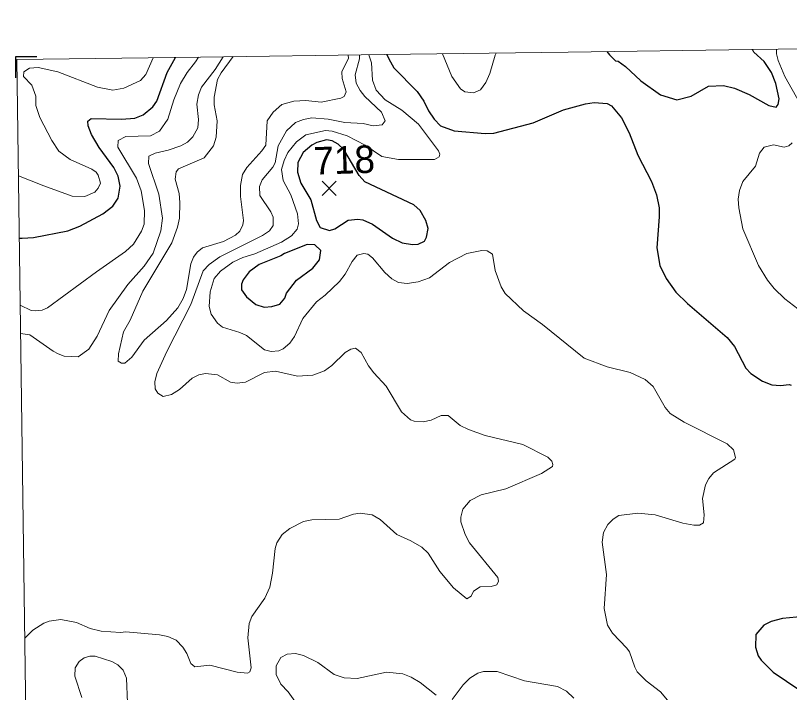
# Model space of a CAD drawing. Extents: x 265 to 291.4, y 7731.5 to 7759.6.
# Drawn here: x 264.952 to 267.199, y 7757.39 to 7759.355 of the extents above; entities that cross this region are included whole.
import ezdxf
from ezdxf.enums import TextEntityAlignment as Align

# ---------------------------------------------------------------- set-up
doc = ezdxf.new("R2010")
doc.units = 0
doc.header["$LTSCALE"] = 0.032
for name, color, linetype, lineweight in [('1', 7, 'Continuous', 25), ('2', 7, 'Continuous', 13), ('21', 7, 'Continuous', 25), ('61', 7, 'Continuous', 13), ('63', 7, 'Continuous', 25)]:
    doc.layers.add(name, color=color, linetype=linetype, lineweight=lineweight)

msp = doc.modelspace()

# ---------------------------------------------------------------- linework, layer by layer
at = {"layer": '1'}
for points in [[(266.6686, 7759.2503), (266.676, 7759.2407), (266.6935, 7759.2237), (266.7014, 7759.2221), (266.7221, 7759.207), (266.7666, 7759.1649), (266.8239, 7759.1251), (266.8716, 7759.11), (266.913, 7759.1211), (266.9639, 7759.1497), (267.0069, 7759.1521), (267.0387, 7759.1442), (267.0817, 7759.1259), (267.139, 7759.0941), (267.1596, 7759.0893), (267.166, 7759.0965), (267.1684, 7759.1132), (267.1588, 7759.1577), (267.1461, 7759.1896), (267.1254, 7759.2214), (267.0954, 7759.2489), (267.0911, 7759.256)], [(264.9632, 7758.7084), (264.9716, 7758.7083), (265.0047, 7758.7107), (265.1041, 7758.7305), (265.1391, 7758.7433), (265.2059, 7758.7791), (265.2346, 7758.8013), (265.2497, 7758.8252), (265.256, 7758.8594), (265.2504, 7758.8889), (265.2377, 7758.9143), (265.1948, 7758.9716), (265.1725, 7759.0098), (265.1629, 7759.0352), (265.1621, 7759.048), (265.1717, 7759.0559), (265.26, 7759.0543), (265.2982, 7759.0567), (265.3229, 7759.067), (265.3507, 7759.0901), (265.3626, 7759.106), (265.3928, 7759.1896), (265.4167, 7759.2333), (265.4167, 7759.2334)], [(266.0301, 7759.2417), (266.0354, 7759.2289), (266.0499, 7759.2031), (266.1175, 7759.1347), (266.1374, 7759.1068), (266.1509, 7759.0782), (266.1668, 7759.0543), (266.1859, 7759.0352), (266.2257, 7759.0201), (266.3148, 7759.0129), (266.3403, 7759.0137), (266.4548, 7759.0432), (266.5423, 7759.0813), (266.606, 7759.0988), (266.6314, 7759.102), (266.6696, 7759.0996), (266.6823, 7759.0925), (266.711, 7759.0575), (266.7332, 7759.0145), (266.7579, 7758.9493), (266.7977, 7758.8729), (266.8128, 7758.8348), (266.8199, 7758.7966), (266.8207, 7758.7711), (266.8136, 7758.6804), (266.8223, 7758.6295), (266.8406, 7758.5913), (266.8685, 7758.5516), (266.9027, 7758.5189), (267.018, 7758.4203), (267.0387, 7758.3941), (267.0721, 7758.3312), (267.0864, 7758.3161), (267.1199, 7758.2938), (267.1469, 7758.2835), (267.1724, 7758.2811), (267.1978, 7758.2843), (267.2034, 7758.2819)], [(267.2392, 7757.6105), (267.1787, 7757.6049), (267.1453, 7757.5962), (267.1238, 7757.5858), (267.1007, 7757.5588), (267.1, 7757.5222), (267.1079, 7757.4968), (267.1159, 7757.484), (267.1509, 7757.449), (267.2288, 7757.3973)]]:
    msp.add_lwpolyline(points, dxfattribs=at)
for points in [[(265.9665, 7758.8725), (265.9499, 7758.8904), (265.9049, 7758.9665), (265.889, 7758.9818), (265.8711, 7758.991), (265.855, 7758.9938), (265.8264, 7758.9867), (265.8121, 7758.9787), (265.7874, 7758.9572), (265.7715, 7758.9286), (265.7707, 7758.9), (265.7802, 7758.8682), (265.8089, 7758.8204), (265.8256, 7758.76), (265.8367, 7758.7393), (265.863, 7758.7313), (265.8789, 7758.7361), (265.9179, 7758.7608), (265.9457, 7758.7639), (265.96, 7758.7616), (265.9887, 7758.7496), (266.046, 7758.7091), (266.0746, 7758.6955), (266.1048, 7758.69), (266.1207, 7758.6916), (266.139, 7758.7003), (266.1446, 7758.7115), (266.1501, 7758.7369), (266.143, 7758.76), (266.1263, 7758.7886), (266.108, 7758.8053)], [(265.7326, 7758.6645), (265.7222, 7758.6573), (265.6593, 7758.6319), (265.6299, 7758.6112), (265.6132, 7758.5874), (265.6084, 7758.5754), (265.6084, 7758.5587), (265.6227, 7758.538), (265.6498, 7758.5165), (265.6737, 7758.5086), (265.6959, 7758.5102), (265.7198, 7758.5174), (265.7341, 7758.5349), (265.7389, 7758.5492), (265.7675, 7758.5866), (265.8153, 7758.6215), (265.8343, 7758.6454), (265.8383, 7758.6733), (265.8208, 7758.6892), (265.7986, 7758.69)]]:
    msp.add_lwpolyline(points, close=True, dxfattribs=at)
at = {"layer": '2'}
for points in [[(267.1608, 7759.257), (267.1612, 7759.2436), (267.1652, 7759.2246), (267.1851, 7759.1784), (267.2272, 7759.102)], [(264.9607, 7758.8893), (265.0341, 7758.861), (265.1168, 7758.8308), (265.1534, 7758.83), (265.1821, 7758.8419), (265.1924, 7758.8538), (265.1988, 7758.8682), (265.1924, 7758.8912), (265.186, 7758.9), (265.1733, 7758.9087), (265.1105, 7758.9366), (265.0779, 7758.9612), (265.0572, 7758.9923), (265.0229, 7759.0591), (265.011, 7759.0941), (265.011, 7759.1211), (264.9991, 7759.153), (264.9752, 7759.1784), (264.9768, 7759.1911), (264.9927, 7759.2023), (265.0182, 7759.2039), (265.0755, 7759.1911), (265.19, 7759.1466), (265.2346, 7759.1386), (265.2664, 7759.1442), (265.3149, 7759.1665), (265.3308, 7759.184), (265.352, 7759.2325)], [(265.4831, 7759.2343), (265.4748, 7759.2206), (265.4501, 7759.1896), (265.431, 7759.1577), (265.4119, 7759.11), (265.3944, 7759.0543), (265.3698, 7759.0193), (265.3443, 7759.0058), (265.2727, 7759.0034), (265.2497, 7758.9923), (265.2489, 7758.9732), (265.303, 7758.8825), (265.3173, 7758.8459), (265.3268, 7758.7886), (265.3252, 7758.7496), (265.3181, 7758.729), (265.295, 7758.6916), (265.2712, 7758.6701), (265.1868, 7758.6112), (265.0452, 7758.5062), (265.0293, 7758.4999), (265.01, 7758.4975), (264.9975, 7758.4991), (264.9658, 7758.5142)], [(264.9669, 7758.4316), (264.9937, 7758.4278), (265.0619, 7758.3805), (265.0756, 7758.3732), (265.093, 7758.3662), (265.1343, 7758.3646), (265.1646, 7758.3869), (265.1892, 7758.4243), (265.2242, 7758.4991), (265.2783, 7758.5746), (265.326, 7758.6271), (265.3515, 7758.6653), (265.3738, 7758.7298), (265.3785, 7758.7664), (265.3682, 7758.8364), (265.338, 7758.9255), (265.3396, 7758.9469), (265.3571, 7758.9557), (265.3953, 7758.9644), (265.4318, 7758.9771), (265.4509, 7758.9875), (265.4668, 7759.0026), (265.4812, 7759.0289), (265.4835, 7759.0527), (265.4788, 7759.0973), (265.4835, 7759.1243), (265.4923, 7759.1466), (265.5313, 7759.1983), (265.5546, 7759.2352)], [(265.5836, 7759.2356), (265.5488, 7759.1888), (265.5384, 7759.1689), (265.5289, 7759.118), (265.5289, 7759.0957), (265.5376, 7759.0495), (265.5345, 7759.0018), (265.5265, 7758.9764), (265.5002, 7758.9421), (265.4255, 7758.9095), (265.4183, 7758.9008), (265.4151, 7758.8801), (265.4271, 7758.8379), (265.4294, 7758.8125), (265.4279, 7758.7664), (265.4223, 7758.7409), (265.4056, 7758.6948), (265.3213, 7758.5548), (265.2847, 7758.4704), (265.2656, 7758.437), (265.2513, 7758.3734), (265.2505, 7758.3519), (265.26, 7758.3463), (265.2696, 7758.3463), (265.2895, 7758.363), (265.3252, 7758.4124), (265.3905, 7758.4696), (265.4231, 7758.5062), (265.439, 7758.5341), (265.4485, 7758.5595), (265.4613, 7758.6343), (265.4692, 7758.6534), (265.4796, 7758.6677), (265.4947, 7758.6804), (265.5559, 7758.6987), (265.5909, 7758.717), (265.6029, 7758.729), (265.6116, 7758.7473), (265.614, 7758.76), (265.6053, 7758.83), (265.6053, 7758.8618), (265.6108, 7758.8936), (265.6235, 7758.9143), (265.6673, 7758.962), (265.6784, 7758.9787), (265.6824, 7759.0495), (265.6999, 7759.0742), (265.7254, 7759.0965), (265.7596, 7759.1068), (265.7946, 7759.1084), (265.8391, 7759.1036), (265.8964, 7759.1148), (265.906, 7759.1195), (265.9123, 7759.1339), (265.9004, 7759.1721), (265.8996, 7759.1911), (265.9187, 7759.2309), (265.9176, 7759.2402)], [(265.9505, 7759.2406), (265.9505, 7759.2293), (265.9378, 7759.1832), (265.9409, 7759.1585), (265.9521, 7759.137), (265.9664, 7759.1195), (266.0141, 7759.0742), (266.0253, 7759.0495), (266.0165, 7759.0376), (265.9903, 7759.0352), (265.9616, 7759.0416), (265.9075, 7759.0448), (265.8598, 7759.0543), (265.8121, 7759.0575), (265.7882, 7759.0535), (265.7644, 7759.044), (265.7389, 7759.0201), (265.7142, 7758.9764), (265.7055, 7758.9278), (265.6991, 7758.9151), (265.6681, 7758.8785), (265.6601, 7758.8586), (265.6609, 7758.8324), (265.6935, 7758.7854), (265.6999, 7758.7695), (265.6999, 7758.7457), (265.6896, 7758.7305), (265.6689, 7758.7162), (265.5448, 7758.655), (265.5146, 7758.6327), (265.4971, 7758.6144), (265.4613, 7758.5166), (265.3913, 7758.3797), (265.3626, 7758.3161), (265.3563, 7758.2922), (265.3571, 7758.2715), (265.365, 7758.2588), (265.3809, 7758.2493), (265.4048, 7758.2548), (265.4279, 7758.2692), (265.4653, 7758.3026), (265.4843, 7758.3121), (265.5034, 7758.3161), (265.5384, 7758.3121), (265.5766, 7758.2906), (265.5957, 7758.2875), (265.6196, 7758.2906), (265.6753, 7758.3185), (265.7071, 7758.3225), (265.7707, 7758.3081), (265.8153, 7758.3113), (265.8487, 7758.3233), (265.8702, 7758.3392), (265.9091, 7758.3773), (265.925, 7758.3869), (265.9386, 7758.3893), (265.9553, 7758.3773), (265.9767, 7758.3384), (265.9918, 7758.3177), (266.0277, 7758.2795), (266.0722, 7758.2047), (266.0985, 7758.1817), (266.1096, 7758.1777), (266.1351, 7758.1753), (266.1589, 7758.1809), (266.1876, 7758.1944), (266.2082, 7758.1944), (266.2432, 7758.1649), (266.2671, 7758.153), (266.3148, 7758.1363), (266.4246, 7758.1101), (266.497, 7758.0735), (266.5089, 7758.0615), (266.5121, 7758.052), (266.5105, 7758.0464), (266.4787, 7758.0257), (266.3753, 7757.9812), (266.3037, 7757.9637), (266.2719, 7757.9478), (266.2504, 7757.9223), (266.2448, 7757.8993), (266.2448, 7757.8857), (266.2568, 7757.8484), (266.2695, 7757.8245), (266.3522, 7757.7235), (266.3538, 7757.7131), (266.349, 7757.7028), (266.3323, 7757.698), (266.3005, 7757.6964), (266.2814, 7757.6845), (266.2751, 7757.6702), (266.2623, 7757.6622), (266.2233, 7757.694), (266.1836, 7757.7418), (266.1494, 7757.7943)], [(265.9774, 7759.241), (265.9855, 7759.2174), (265.9887, 7759.1673), (265.999, 7759.1386), (266.0253, 7759.11), (266.073, 7759.0806), (266.1215, 7759.04), (266.1796, 7758.962), (266.1836, 7758.9525), (266.182, 7758.9445), (266.1685, 7758.9374), (266.0635, 7758.9366), (266.0157, 7758.9461), (265.9669, 7758.9789), (265.9151, 7759.0061), (265.871, 7759.0193), (265.8519, 7759.0209), (265.7946, 7759.009), (265.7675, 7758.9883), (265.7429, 7758.9573), (265.7317, 7758.9342), (265.7238, 7758.9079), (265.7293, 7758.8761), (265.7508, 7758.8348), (265.7707, 7758.7791), (265.7739, 7758.7504), (265.7699, 7758.7353), (265.7532, 7758.7154), (265.7238, 7758.6971), (265.6466, 7758.6629), (265.6116, 7758.6526), (265.583, 7758.6391), (265.5472, 7758.6128), (265.5289, 7758.5913), (265.5169, 7758.5532), (265.5146, 7758.5102), (265.5201, 7758.4879), (265.5384, 7758.4625), (265.5528, 7758.4505), (265.6037, 7758.4354), (265.6228, 7758.4267), (265.6753, 7758.3845), (265.6944, 7758.3797), (265.7166, 7758.3813), (265.7294, 7758.3877), (265.7484, 7758.4036), (265.762, 7758.4235), (265.7858, 7758.4752), (265.8256, 7758.5237), (265.8511, 7758.5436), (265.8924, 7758.5834), (265.9091, 7758.6041), (265.929, 7758.6407), (265.9441, 7758.6597), (265.9632, 7758.6645), (265.9744, 7758.6621), (265.9887, 7758.6518), (266.0237, 7758.6088), (266.0444, 7758.5905), (266.0635, 7758.5802), (266.0889, 7758.577), (266.1207, 7758.5818), (266.1541, 7758.5937), (266.2114, 7758.6383), (266.2623, 7758.6645), (266.3053, 7758.6725), (266.3212, 7758.6717), (266.3363, 7758.6621), (266.3443, 7758.6152), (266.3618, 7758.5675), (266.3729, 7758.5484), (266.4262, 7758.4975), (266.4819, 7758.4585), (266.6028, 7758.3606), (266.6696, 7758.3352), (266.7364, 7758.3185), (266.7794, 7758.2986), (266.8025, 7758.2787), (266.8375, 7758.2175), (266.8526, 7758.2), (266.8924, 7758.1745), (267.018, 7758.1117), (267.0363, 7758.0942), (267.0419, 7758.0719), (267.0395, 7758.0671), (266.9783, 7758.0273), (266.9647, 7758.0114), (266.9552, 7757.9931), (266.9464, 7757.9534), (266.9512, 7757.9056), (266.9488, 7757.8826), (266.9369, 7757.8762), (266.921, 7757.8754), (266.8892, 7757.8818), (266.8088, 7757.9056)], [(266.1918, 7759.2439), (266.2186, 7759.1784), (266.244, 7759.1418), (266.256, 7759.1339), (266.2814, 7759.1307), (266.3021, 7759.1394), (266.3172, 7759.1601), (266.3291, 7759.1864), (266.3443, 7759.2397), (266.3468, 7759.246)], [(267.2065, 7758.9851), (267.1962, 7758.9771), (267.1835, 7758.9732), (267.1517, 7758.9795), (267.1246, 7758.9732), (267.1111, 7758.9557), (267.1, 7758.9175), (267.0634, 7758.8729), (267.053, 7758.8467), (267.0499, 7758.822), (267.0514, 7758.7966), (267.0634, 7758.7361), (267.1087, 7758.6295), (267.135, 7758.5866), (267.1541, 7758.5627), (267.1851, 7758.5325), (267.2352, 7758.4935)], [(265.9521, 7757.9104), (265.933, 7757.908), (265.8916, 7757.8929), (265.8121, 7757.8913), (265.7882, 7757.8865), (265.7484, 7757.8666), (265.7262, 7757.8484), (265.711, 7757.8245), (265.7055, 7757.8078), (265.6983, 7757.737), (265.6904, 7757.6956), (265.676, 7757.6638), (265.6379, 7757.6105), (265.6299, 7757.5906), (265.6267, 7757.5493), (265.6363, 7757.4618), (265.6323, 7757.4498), (265.6259, 7757.4466), (265.5957, 7757.449), (265.5162, 7757.4697), (265.4724, 7757.4649), (265.4613, 7757.4745), (265.4493, 7757.5031), (265.4374, 7757.5222), (265.4183, 7757.5421), (265.3945, 7757.5532), (265.3698, 7757.558), (265.2727, 7757.5667), (265.2568, 7757.5644), (265.2012, 7757.5683), (265.1693, 7757.5763), (265.1296, 7757.593), (265.0834, 7757.6017), (265.05, 7757.597), (265.0341, 7757.5914), (265.0023, 7757.5715), (264.9789, 7757.5482)], [(266.1494, 7757.7943), (266.1311, 7757.8118), (266.1, 7757.8301), (266.0587, 7757.8491), (266.0102, 7757.8921), (265.9871, 7757.9056), (265.9521, 7757.9104)], [(266.8088, 7757.9056), (266.7587, 7757.9104), (266.703, 7757.904), (266.6871, 7757.8937), (266.6712, 7757.8778), (266.6585, 7757.8547), (266.6545, 7757.8261)], [(266.6545, 7757.8261), (266.6672, 7757.7322), (266.6609, 7757.6336), (266.6704, 7757.5859), (266.6847, 7757.5628), (266.7269, 7757.519), (266.734, 7757.5079), (266.7492, 7757.4633), (266.7563, 7757.4506), (266.7826, 7757.4244), (266.8239, 7757.3925), (266.8494, 7757.3623)], [(266.1732, 7757.3822), (266.1263, 7757.4196), (266.1001, 7757.4347), (266.0762, 7757.4442), (266.0285, 7757.449), (265.9441, 7757.4307), (265.906, 7757.4323), (265.8773, 7757.4427), (265.8296, 7757.4769), (265.7882, 7757.4975), (265.7644, 7757.5031), (265.7405, 7757.5015), (265.7222, 7757.492), (265.7087, 7757.4673), (265.7087, 7757.4427), (265.7222, 7757.414), (265.7437, 7757.3917), (265.7747, 7757.3488)], [(265.2775, 7757.3599), (265.2743, 7757.4315), (265.2648, 7757.4554), (265.2489, 7757.4705), (265.2314, 7757.48), (265.1837, 7757.496), (265.1677, 7757.496), (265.1518, 7757.4912), (265.1367, 7757.48), (265.1256, 7757.4618), (265.1248, 7757.4379), (265.1447, 7757.3758)], [(266.5725, 7757.3734), (266.5511, 7757.3941), (266.5248, 7757.4076), (266.4294, 7757.4244), (266.3498, 7757.4514), (266.3101, 7757.4514), (266.2942, 7757.4466), (266.2703, 7757.4315), (266.2512, 7757.4124), (266.2194, 7757.3695)]]:
    msp.add_lwpolyline(points, dxfattribs=at)
at = {"layer": '21'}
for p, q in [((265.8418, 7758.8737), (265.883, 7758.8325)), ((265.883, 7758.8737), (265.8418, 7758.8325))]:
    msp.add_line(p, q, dxfattribs=at)
at = {"layer": '63', "lineweight": 13}
for points in [[(274.5533, 7759.355), (274.0201, 7759.348), (273.4869, 7759.341), (272.9538, 7759.334), (272.4206, 7759.327), (271.8874, 7759.32), (271.3543, 7759.3129), (270.8211, 7759.3059), (270.2879, 7759.2988), (269.7547, 7759.2917), (269.2216, 7759.2846), (268.6884, 7759.2775), (268.1552, 7759.2703), (267.622, 7759.2632), (267.0888, 7759.256), (266.5557, 7759.2488), (266.0225, 7759.2416), (265.4893, 7759.2344), (264.9561, 7759.2271)], [(264.9561, 7759.2271), (264.9638, 7758.6622), (264.9715, 7758.0972), (264.9791, 7757.5323), (264.9868, 7756.9673), (264.9945, 7756.4024), (265.0022, 7755.8374), (265.0099, 7755.2725), (265.0176, 7754.7075), (265.0253, 7754.1426), (265.033, 7753.5776), (265.0407, 7753.0126), (265.0484, 7752.4477), (265.0561, 7751.8827), (265.0638, 7751.3178), (265.0715, 7750.7528), (265.0793, 7750.1879), (265.087, 7749.6229), (265.0947, 7749.058), (265.1024, 7748.493), (265.1101, 7747.9281), (265.1178, 7747.3631), (265.1256, 7746.7981), (265.1333, 7746.2332)]]:
    msp.add_lwpolyline(points, dxfattribs=at)
at = {"layer": '63'}
msp.add_lwpolyline([(265.0137, 7759.235), (264.9521, 7759.235), (264.9521, 7759.1743)], dxfattribs=at)

# ---------------------------------------------------------------- texts
at = {"layer": '61'}
msp.add_text('718', height=0.08, rotation=1.951, dxfattribs=at).set_placement((265.9074, 7758.8958), align=Align.CENTER)

doc.saveas('drawing.dxf')
